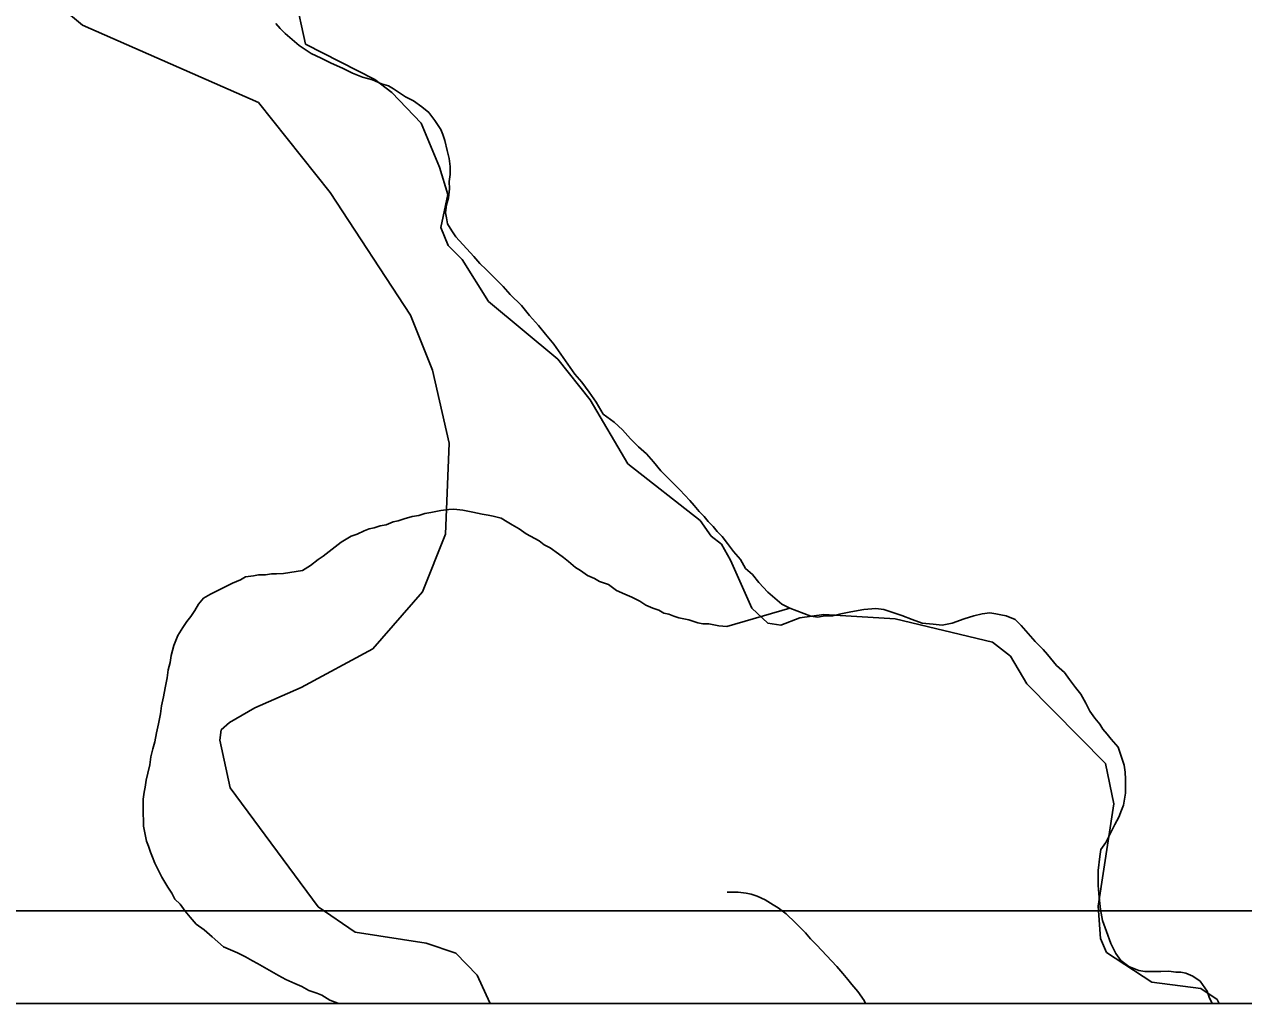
# Model space of a CAD drawing. Extents: x -59 to 82, y -3 to 49.
# Drawn here: x -50.4013 to -49.9386, y 42.4912 to 42.8627 of the extents above; entities that cross this region are included whole.
import ezdxf

# ---------------------------------------------------------------- set-up
doc = ezdxf.new("R2010")
doc.units = 0
for name, color, linetype in [('GM_X_Corporation', 7, 'Continuous'), ('GM_X_Minor_River', 7, 'Continuous'), ('GM_X_Township_Road', 7, 'Continuous'), ('SH_Data', 7, 'Continuous')]:
    doc.layers.add(name, color=color, linetype=linetype)

msp = doc.modelspace()

# ---------------------------------------------------------------- linework, layer by layer
at = {"layer": 'GM_X_Corporation'}
for p, q in [((-50.29463, 42.85527), (-50.29881, 42.87449)), ((-50.29881, 42.87449), (-50.29463, 42.85527)), ((-50.2683, 42.8418), (-50.29463, 42.85527)), ((-50.29463, 42.85527), (-50.2683, 42.8418)), ((-50.26181, 42.83691), (-50.2683, 42.8418)), ((-50.2683, 42.8418), (-50.26181, 42.83691)), ((-50.25071, 42.8252), (-50.26181, 42.83691)), ((-50.26181, 42.83691), (-50.25071, 42.8252)), ((-50.24376, 42.80851), (-50.25071, 42.8252)), ((-50.25071, 42.8252), (-50.24376, 42.80851)), ((-50.24065, 42.79825), (-50.24376, 42.80851)), ((-50.24376, 42.80851), (-50.24065, 42.79825)), ((-50.24325, 42.78565), (-50.24065, 42.79825)), ((-50.24065, 42.79825), (-50.24325, 42.78565)), ((-50.24054, 42.77882), (-50.24325, 42.78565)), ((-50.24325, 42.78565), (-50.24054, 42.77882)), ((-50.23519, 42.77354), (-50.24054, 42.77882)), ((-50.24054, 42.77882), (-50.23519, 42.77354)), ((-50.22521, 42.75763), (-50.23519, 42.77354)), ((-50.23519, 42.77354), (-50.22521, 42.75763)), ((-50.19883, 42.73578), (-50.22521, 42.75763)), ((-50.22521, 42.75763), (-50.19883, 42.73578)), ((-50.18657, 42.72028), (-50.19883, 42.73578)), ((-50.19883, 42.73578), (-50.18657, 42.72028)), ((-50.17235, 42.69603), (-50.18657, 42.72028)), ((-50.18657, 42.72028), (-50.17235, 42.69603)), ((-50.14484, 42.67457), (-50.17235, 42.69603)), ((-50.17235, 42.69603), (-50.14484, 42.67457)), ((-50.14062, 42.66852), (-50.14484, 42.67457)), ((-50.14484, 42.67457), (-50.14062, 42.66852)), ((-50.1368, 42.6655), (-50.14062, 42.66852)), ((-50.14062, 42.66852), (-50.1368, 42.6655)), ((-50.13334, 42.65945), (-50.1368, 42.6655)), ((-50.1368, 42.6655), (-50.13334, 42.65945)), ((-50.12525, 42.64123), (-50.13334, 42.65945)), ((-50.13334, 42.65945), (-50.12525, 42.64123)), ((-50.11913, 42.63558), (-50.12525, 42.64123)), ((-50.12525, 42.64123), (-50.11913, 42.63558)), ((-50.11418, 42.63487), (-50.11913, 42.63558)), ((-50.11913, 42.63558), (-50.11418, 42.63487)), ((-50.10697, 42.63759), (-50.11418, 42.63487)), ((-50.11418, 42.63487), (-50.10697, 42.63759)), ((-50.09784, 42.63882), (-50.10697, 42.63759)), ((-50.10697, 42.63759), (-50.09784, 42.63882)), ((-50.07083, 42.63717), (-50.09784, 42.63882)), ((-50.09784, 42.63882), (-50.07083, 42.63717)), ((-50.03388, 42.62837), (-50.07083, 42.63717)), ((-50.07083, 42.63717), (-50.03388, 42.62837)), ((-50.02701, 42.6231), (-50.03388, 42.62837)), ((-50.03388, 42.62837), (-50.02701, 42.6231)), ((-50.02086, 42.6125), (-50.02701, 42.6231)), ((-50.02701, 42.6231), (-50.02086, 42.6125)), ((-49.99101, 42.5823), (-50.02086, 42.6125)), ((-50.02086, 42.6125), (-49.99101, 42.5823)), ((-49.98788, 42.56709), (-49.99101, 42.5823)), ((-49.99101, 42.5823), (-49.98788, 42.56709)), ((-49.99373, 42.52818), (-49.98788, 42.56709)), ((-49.98788, 42.56709), (-49.99373, 42.52818)), ((-49.99291, 42.516), (-49.99373, 42.52818)), ((-49.99373, 42.52818), (-49.99291, 42.516)), ((-49.99059, 42.51069), (-49.99291, 42.516)), ((-49.99291, 42.516), (-49.99059, 42.51069)), ((-49.97341, 42.49942), (-49.99059, 42.51069)), ((-49.99059, 42.51069), (-49.97341, 42.49942)), ((-49.95476, 42.49693), (-49.97341, 42.49942)), ((-49.97341, 42.49942), (-49.95476, 42.49693)), ((-49.94865, 42.4928), (-49.95476, 42.49693)), ((-49.95476, 42.49693), (-49.94865, 42.4928)), ((-49.94786, 42.49125), (-49.94865, 42.4928)), ((-49.94865, 42.4928), (-49.94786, 42.49125)), ((-54.89799, 42.49125), (-48.09799, 42.49125)), ((-54.89799, 42.49125), (-49.94786, 42.49125)), ((-49.94786, 42.49125), (-49.86051, 42.49125))]:
    msp.add_line(p, q, dxfattribs=at)
at = {"layer": 'GM_X_Minor_River'}
for p, q in [((-50.30584, 42.86306), (-50.30431, 42.86117)), ((-50.30431, 42.86117), (-50.3024, 42.85929)), ((-50.3024, 42.85929), (-50.29972, 42.85702)), ((-50.29972, 42.85702), (-50.29704, 42.85476)), ((-50.29704, 42.85476), (-50.29246, 42.85175)), ((-50.29246, 42.85175), (-50.28865, 42.84988)), ((-50.28865, 42.84988), (-50.28484, 42.848)), ((-50.28484, 42.848), (-50.28065, 42.84613)), ((-50.28065, 42.84613), (-50.27683, 42.84426)), ((-50.27683, 42.84426), (-50.27302, 42.84277)), ((-50.27302, 42.84277), (-50.26922, 42.84165)), ((-50.26922, 42.84165), (-50.26579, 42.84015)), ((-50.26579, 42.84015), (-50.26312, 42.83941)), ((-50.26312, 42.83941), (-50.26122, 42.83828)), ((-50.26122, 42.83828), (-50.25893, 42.83678)), ((-50.25893, 42.83678), (-50.25664, 42.83527)), ((-50.25664, 42.83527), (-50.25359, 42.83378)), ((-50.25359, 42.83378), (-50.25053, 42.83152)), ((-50.25053, 42.83152), (-50.24786, 42.82925)), ((-50.24786, 42.82925), (-50.24555, 42.82623)), ((-50.24555, 42.82623), (-50.24325, 42.82282)), ((-50.24325, 42.82282), (-50.24247, 42.82093)), ((-50.24247, 42.82093), (-50.24169, 42.81865)), ((-50.24169, 42.81865), (-50.2409, 42.81485)), ((-50.2409, 42.81485), (-50.24012, 42.81182)), ((-50.24012, 42.81182), (-50.23972, 42.80878)), ((-50.23972, 42.80878), (-50.23969, 42.80574)), ((-50.23969, 42.80574), (-50.24005, 42.80307)), ((-50.24005, 42.80307), (-50.24003, 42.80041)), ((-50.24003, 42.80041), (-50.24038, 42.79699)), ((-50.24112, 42.79432), (-50.24147, 42.79128)), ((-50.24038, 42.79699), (-50.24112, 42.79432)), ((-50.24147, 42.79128), (-50.24108, 42.78938)), ((-50.24108, 42.78938), (-50.24068, 42.7871)), ((-50.24068, 42.7871), (-50.23914, 42.78445)), ((-50.23914, 42.78445), (-50.2376, 42.78218)), ((-50.2376, 42.78218), (-50.23071, 42.77462)), ((-50.23071, 42.77462), (-50.22841, 42.77198)), ((-50.22841, 42.77198), (-50.22611, 42.76971)), ((-50.22611, 42.76971), (-50.2242, 42.76783)), ((-50.2242, 42.76783), (-50.2219, 42.76556)), ((-50.2219, 42.76556), (-50.21961, 42.7633)), ((-50.21961, 42.7633), (-50.21692, 42.76027)), ((-50.21692, 42.76027), (-50.21271, 42.75612)), ((-50.21271, 42.75612), (-50.20964, 42.75234)), ((-50.20964, 42.75234), (-50.2062, 42.74856)), ((-50.2062, 42.74856), (-50.20351, 42.74516)), ((-50.20351, 42.74516), (-50.20044, 42.74138)), ((-50.20044, 42.74138), (-50.19775, 42.7376)), ((-50.19775, 42.7376), (-50.19507, 42.73381)), ((-50.19507, 42.73381), (-50.19238, 42.73003)), ((-50.19238, 42.73003), (-50.18969, 42.72701)), ((-50.18969, 42.72701), (-50.18701, 42.72323)), ((-50.18701, 42.72323), (-50.18432, 42.71944)), ((-50.18432, 42.71944), (-50.18162, 42.7149)), ((-50.18162, 42.7149), (-50.17742, 42.71189)), ((-50.17742, 42.71189), (-50.17436, 42.70887)), ((-50.17436, 42.70887), (-50.1713, 42.70547)), ((-50.1713, 42.70547), (-50.16823, 42.70245)), ((-50.16823, 42.70245), (-50.16517, 42.69981)), ((-50.16517, 42.69981), (-50.16249, 42.69678)), ((-50.16249, 42.69678), (-50.15981, 42.69338)), ((-50.15981, 42.69338), (-50.15675, 42.69036)), ((-50.15675, 42.69036), (-50.15445, 42.68809)), ((-50.15445, 42.68809), (-50.15253, 42.68621)), ((-50.15253, 42.68621), (-50.1487, 42.68205)), ((-50.1487, 42.68205), (-50.14717, 42.68016)), ((-50.24701, 42.67756), (-50.24929, 42.67717)), ((-50.24322, 42.67835), (-50.24701, 42.67756)), ((-50.24019, 42.67875), (-50.24322, 42.67835)), ((-50.23829, 42.67876), (-50.24019, 42.67875)), ((-50.23487, 42.67841), (-50.23829, 42.67876)), ((-50.23297, 42.67804), (-50.23487, 42.67841)), ((-50.23107, 42.67767), (-50.23297, 42.67804)), ((-50.22764, 42.67694), (-50.23107, 42.67767)), ((-50.14717, 42.68016), (-50.14525, 42.67789)), ((-50.14525, 42.67789), (-50.14334, 42.67601)), ((-50.26406, 42.67288), (-50.26633, 42.67248)), ((-50.26141, 42.67404), (-50.26406, 42.67288)), ((-50.25952, 42.67443), (-50.26141, 42.67404)), ((-50.25724, 42.67521), (-50.25952, 42.67443)), ((-50.25421, 42.67599), (-50.25724, 42.67521)), ((-50.25156, 42.67639), (-50.25421, 42.67599)), ((-50.24929, 42.67717), (-50.25156, 42.67639)), ((-50.22536, 42.67657), (-50.22764, 42.67694)), ((-50.22346, 42.6762), (-50.22536, 42.67657)), ((-50.22042, 42.67547), (-50.22346, 42.6762)), ((-50.21813, 42.67396), (-50.22042, 42.67547)), ((-50.21622, 42.67284), (-50.21813, 42.67396)), ((-50.21355, 42.67133), (-50.21622, 42.67284)), ((-50.14334, 42.67601), (-50.14181, 42.67412)), ((-50.14181, 42.67412), (-50.13989, 42.67223)), ((-50.27732, 42.6686), (-50.2792, 42.66745)), ((-50.27504, 42.66938), (-50.27732, 42.6686)), ((-50.2724, 42.67054), (-50.27504, 42.66938)), ((-50.2705, 42.67131), (-50.2724, 42.67054)), ((-50.26861, 42.67171), (-50.2705, 42.67131)), ((-50.26633, 42.67248), (-50.26861, 42.67171)), ((-50.21087, 42.66945), (-50.21355, 42.67133)), ((-50.20592, 42.66682), (-50.21087, 42.66945)), ((-50.13989, 42.67223), (-50.13836, 42.67034)), ((-50.13836, 42.67034), (-50.13644, 42.66845)), ((-50.13644, 42.66845), (-50.13452, 42.66581)), ((-50.28449, 42.66361), (-50.28789, 42.66093)), ((-50.28109, 42.6663), (-50.28449, 42.66361)), ((-50.2792, 42.66745), (-50.28109, 42.6663)), ((-50.20401, 42.66532), (-50.20592, 42.66682)), ((-50.20172, 42.66419), (-50.20401, 42.66532)), ((-50.19866, 42.66193), (-50.20172, 42.66419)), ((-50.13452, 42.66581), (-50.13222, 42.66278)), ((-50.28977, 42.65977), (-50.29279, 42.65747)), ((-50.28789, 42.66093), (-50.28977, 42.65977)), ((-50.19675, 42.66043), (-50.19866, 42.66193)), ((-50.19484, 42.65892), (-50.19675, 42.66043)), ((-50.19217, 42.65666), (-50.19484, 42.65892)), ((-50.13222, 42.66278), (-50.12954, 42.65976)), ((-50.12954, 42.65976), (-50.12761, 42.65635)), ((-50.30758, 42.65432), (-50.30985, 42.65393)), ((-50.30568, 42.65434), (-50.30758, 42.65432)), ((-50.30302, 42.65436), (-50.30568, 42.65434)), ((-50.29582, 42.65555), (-50.30302, 42.65436)), ((-50.29279, 42.65747), (-50.29582, 42.65555)), ((-50.19026, 42.65553), (-50.19217, 42.65666)), ((-50.18758, 42.65365), (-50.19026, 42.65553)), ((-50.12761, 42.65635), (-50.12494, 42.65409)), ((-50.12494, 42.65409), (-50.12263, 42.65106)), ((-50.32236, 42.6508), (-50.32538, 42.64926)), ((-50.31933, 42.65196), (-50.32236, 42.6508)), ((-50.31744, 42.65311), (-50.31933, 42.65196)), ((-50.31441, 42.65352), (-50.31744, 42.65311)), ((-50.31251, 42.65391), (-50.31441, 42.65352)), ((-50.30985, 42.65393), (-50.31251, 42.65391)), ((-50.18492, 42.65252), (-50.18758, 42.65365)), ((-50.18301, 42.6514), (-50.18492, 42.65252)), ((-50.17958, 42.65028), (-50.18301, 42.6514)), ((-50.17653, 42.64802), (-50.17958, 42.65028)), ((-50.12263, 42.65106), (-50.11919, 42.64728)), ((-50.33332, 42.64502), (-50.3352, 42.64272)), ((-50.33068, 42.64656), (-50.33332, 42.64502)), ((-50.32841, 42.64772), (-50.33068, 42.64656)), ((-50.32538, 42.64926), (-50.32841, 42.64772)), ((-50.17348, 42.64652), (-50.17653, 42.64802)), ((-50.17081, 42.6454), (-50.17348, 42.64652)), ((-50.16776, 42.6439), (-50.17081, 42.6454)), ((-50.11919, 42.64728), (-50.11651, 42.64502)), ((-50.11651, 42.64502), (-50.11383, 42.64276)), ((-50.3367, 42.64043), (-50.3382, 42.63814)), ((-50.3352, 42.64272), (-50.3367, 42.64043)), ((-50.16547, 42.6424), (-50.16776, 42.6439)), ((-50.1628, 42.64127), (-50.16547, 42.6424)), ((-50.16052, 42.64053), (-50.1628, 42.64127)), ((-50.15861, 42.6394), (-50.16052, 42.64053)), ((-50.11079, 42.64126), (-50.13465, 42.63425)), ((-50.11383, 42.64276), (-50.11079, 42.64126)), ((-50.11079, 42.64126), (-50.10279, 42.63827)), ((-50.08761, 42.6399), (-50.08268, 42.6407)), ((-50.08268, 42.6407), (-50.07813, 42.64111)), ((-50.07813, 42.64111), (-50.07509, 42.64075)), ((-50.07509, 42.64075), (-50.07166, 42.63963)), ((-50.33971, 42.63623), (-50.34121, 42.63394)), ((-50.3382, 42.63814), (-50.33971, 42.63623)), ((-50.15671, 42.63904), (-50.15861, 42.6394)), ((-50.15481, 42.63829), (-50.15671, 42.63904)), ((-50.1529, 42.63754), (-50.15481, 42.63829)), ((-50.151, 42.63718), (-50.1529, 42.63754)), ((-50.1491, 42.63681), (-50.151, 42.63718)), ((-50.14567, 42.63569), (-50.1491, 42.63681)), ((-50.14377, 42.63533), (-50.14567, 42.63569)), ((-50.10279, 42.63827), (-50.10013, 42.63791)), ((-50.10013, 42.63791), (-50.09747, 42.63831)), ((-50.09747, 42.63831), (-50.09443, 42.63833)), ((-50.09443, 42.63833), (-50.0914, 42.63911)), ((-50.0914, 42.63911), (-50.08761, 42.6399)), ((-50.07166, 42.63963), (-50.06823, 42.63852)), ((-50.06823, 42.63852), (-50.06443, 42.63702)), ((-50.06443, 42.63702), (-50.06062, 42.63553)), ((-50.05302, 42.63482), (-50.04923, 42.63561)), ((-50.04923, 42.63561), (-50.04468, 42.63716)), ((-50.04468, 42.63716), (-50.0409, 42.63833)), ((-50.0409, 42.63833), (-50.03786, 42.63911)), ((-50.03786, 42.63911), (-50.03483, 42.63951)), ((-50.03483, 42.63951), (-50.03255, 42.63915)), ((-50.03255, 42.63915), (-50.03065, 42.63878)), ((-50.03065, 42.63878), (-50.02875, 42.63841)), ((-50.02875, 42.63841), (-50.02532, 42.63692)), ((-50.02532, 42.63692), (-50.02302, 42.63465)), ((-50.34121, 42.63394), (-50.34308, 42.63088)), ((-50.14149, 42.63534), (-50.14377, 42.63533)), ((-50.13959, 42.63497), (-50.14149, 42.63534)), ((-50.13769, 42.63461), (-50.13959, 42.63497)), ((-50.13465, 42.63425), (-50.13769, 42.63461)), ((-50.06062, 42.63553), (-50.05644, 42.63518)), ((-50.05644, 42.63518), (-50.05302, 42.63482)), ((-50.02302, 42.63465), (-50.02034, 42.63163)), ((-50.02034, 42.63163), (-50.01765, 42.62861)), ((-50.34457, 42.62707), (-50.34568, 42.62326)), ((-50.34308, 42.63088), (-50.34457, 42.62707)), ((-50.01765, 42.62861), (-50.01459, 42.62559)), ((-50.34568, 42.62326), (-50.34604, 42.6206)), ((-50.01459, 42.62559), (-50.01306, 42.6237)), ((-50.01306, 42.6237), (-50.00961, 42.61954)), ((-50.34677, 42.61793), (-50.34713, 42.61489)), ((-50.34604, 42.6206), (-50.34677, 42.61793)), ((-50.00961, 42.61954), (-50.00655, 42.6169)), ((-50.34713, 42.61489), (-50.34786, 42.61108)), ((-50.00655, 42.6169), (-50.00463, 42.61425)), ((-50.00463, 42.61425), (-50.00233, 42.61123)), ((-50.34786, 42.61108), (-50.34859, 42.60765)), ((-50.00233, 42.61123), (-50.00041, 42.60858)), ((-50.00041, 42.60858), (-49.99848, 42.60517)), ((-50.34932, 42.60423), (-50.34968, 42.60118)), ((-50.34859, 42.60765), (-50.34932, 42.60423)), ((-49.99848, 42.60517), (-49.99694, 42.60214)), ((-50.34968, 42.60118), (-50.3504, 42.59738)), ((-49.99694, 42.60214), (-49.99502, 42.59949)), ((-49.99502, 42.59949), (-49.9931, 42.59722)), ((-50.35114, 42.59395), (-50.35187, 42.59052)), ((-50.3504, 42.59738), (-50.35114, 42.59395)), ((-49.9931, 42.59722), (-49.99195, 42.59533)), ((-49.99195, 42.59533), (-49.99041, 42.59344)), ((-50.35187, 42.59052), (-50.35261, 42.58786)), ((-49.99041, 42.59344), (-49.98888, 42.59155)), ((-49.98888, 42.59155), (-49.9862, 42.58853)), ((-50.35334, 42.58481), (-50.3537, 42.58177)), ((-50.35261, 42.58786), (-50.35334, 42.58481)), ((-49.9862, 42.58853), (-49.98386, 42.5817)), ((-50.3537, 42.58177), (-50.35443, 42.57872)), ((-49.98386, 42.5817), (-49.98346, 42.57904)), ((-50.35517, 42.57605), (-50.35553, 42.57339)), ((-50.35443, 42.57872), (-50.35517, 42.57605)), ((-49.98346, 42.57904), (-49.98344, 42.57638)), ((-49.98344, 42.57638), (-49.98342, 42.5741)), ((-50.35589, 42.57149), (-50.35625, 42.56882)), ((-50.35553, 42.57339), (-50.35589, 42.57149)), ((-49.9834, 42.57106), (-49.98376, 42.56877)), ((-49.98342, 42.5741), (-49.9834, 42.57106)), ((-50.35625, 42.56882), (-50.35622, 42.5654)), ((-49.98412, 42.56649), (-49.98486, 42.56459)), ((-49.98376, 42.56877), (-49.98412, 42.56649)), ((-50.35622, 42.5654), (-50.3562, 42.56312)), ((-50.3562, 42.56312), (-50.35618, 42.56084)), ((-49.98598, 42.56192), (-49.98748, 42.55925)), ((-49.98486, 42.56459), (-49.98598, 42.56192)), ((-50.35618, 42.56084), (-50.35617, 42.55856)), ((-50.35617, 42.55856), (-50.35498, 42.55286)), ((-49.98748, 42.55925), (-49.98897, 42.55619)), ((-50.35498, 42.55286), (-50.35421, 42.55097)), ((-49.99084, 42.55238), (-49.99272, 42.5497)), ((-49.98897, 42.55619), (-49.99084, 42.55238)), ((-50.35421, 42.55097), (-50.35343, 42.54869)), ((-50.35343, 42.54869), (-50.35265, 42.5468)), ((-49.99272, 42.5497), (-49.99308, 42.54704)), ((-50.35265, 42.5468), (-50.35188, 42.54452)), ((-50.35188, 42.54452), (-50.35072, 42.54225)), ((-49.99308, 42.54704), (-49.99379, 42.54171)), ((-50.35072, 42.54225), (-50.34918, 42.53922)), ((-50.34918, 42.53922), (-50.34802, 42.53733)), ((-49.99379, 42.54171), (-49.99377, 42.53905)), ((-49.99377, 42.53905), (-49.99375, 42.53601)), ((-50.34802, 42.53733), (-50.34687, 42.53543)), ((-50.34687, 42.53543), (-50.34533, 42.53316)), ((-49.99375, 42.53601), (-49.99333, 42.53145)), ((-50.34533, 42.53316), (-50.34417, 42.53089)), ((-50.34417, 42.53089), (-50.34226, 42.529)), ((-50.1346, 42.5335), (-50.1327, 42.53352)), ((-50.1327, 42.53352), (-50.13042, 42.53353)), ((-50.13042, 42.53353), (-50.12738, 42.53317)), ((-50.12738, 42.53317), (-50.12548, 42.53281)), ((-50.12548, 42.53281), (-50.12319, 42.53206)), ((-50.12319, 42.53206), (-50.12014, 42.53056)), ((-50.12014, 42.53056), (-50.11709, 42.52868)), ((-49.99333, 42.53145), (-49.99291, 42.52689)), ((-50.34226, 42.529), (-50.34034, 42.52635)), ((-50.34034, 42.52635), (-50.33842, 42.52409)), ((-50.11709, 42.52868), (-50.11518, 42.52756)), ((-50.11518, 42.52756), (-50.11213, 42.5253)), ((-50.11213, 42.5253), (-50.10868, 42.5219)), ((-49.99291, 42.52689), (-49.99212, 42.52272)), ((-50.33842, 42.52409), (-50.33612, 42.52144)), ((-50.33612, 42.52144), (-50.33307, 42.51918)), ((-50.10868, 42.5219), (-50.10677, 42.52001)), ((-50.10677, 42.52001), (-50.10486, 42.51813)), ((-49.99212, 42.52272), (-49.99057, 42.51855)), ((-50.33307, 42.51918), (-50.33001, 42.51654)), ((-50.33001, 42.51654), (-50.3258, 42.51277)), ((-50.10486, 42.51813), (-50.10294, 42.51586)), ((-50.10294, 42.51586), (-50.10064, 42.51359)), ((-49.99057, 42.51855), (-49.98901, 42.51399)), ((-50.3258, 42.51277), (-50.32047, 42.51053)), ((-50.10064, 42.51359), (-50.09298, 42.50528)), ((-49.98901, 42.51399), (-49.98708, 42.51021)), ((-50.32047, 42.51053), (-50.31742, 42.50903)), ((-50.31742, 42.50903), (-50.31475, 42.50753)), ((-50.31475, 42.50753), (-50.31284, 42.5064)), ((-50.31284, 42.5064), (-50.31017, 42.5049)), ((-49.98708, 42.51021), (-49.98516, 42.50756)), ((-49.98516, 42.50756), (-49.98211, 42.5053)), ((-50.31017, 42.5049), (-50.3075, 42.5034)), ((-50.3075, 42.5034), (-50.30483, 42.5019)), ((-50.30483, 42.5019), (-50.30216, 42.50039)), ((-50.09298, 42.50528), (-50.09068, 42.50264)), ((-50.09068, 42.50264), (-50.08877, 42.50037)), ((-49.98211, 42.5053), (-49.9783, 42.50381)), ((-49.9783, 42.50381), (-49.97602, 42.50344)), ((-49.97602, 42.50344), (-49.9726, 42.50346)), ((-49.9726, 42.50346), (-49.96994, 42.50348)), ((-49.96994, 42.50348), (-49.9669, 42.5035)), ((-49.9669, 42.5035), (-49.96424, 42.50314)), ((-49.96424, 42.50314), (-49.96235, 42.50316)), ((-49.96235, 42.50316), (-49.96044, 42.50279)), ((-49.96044, 42.50279), (-49.95778, 42.50167)), ((-49.95778, 42.50167), (-49.95511, 42.49979)), ((-50.30216, 42.50039), (-50.29873, 42.4989)), ((-50.29873, 42.4989), (-50.29606, 42.49777)), ((-50.29606, 42.49777), (-50.29339, 42.49627)), ((-50.08877, 42.50037), (-50.08723, 42.49848)), ((-50.08723, 42.49848), (-50.08493, 42.49583)), ((-49.95511, 42.49979), (-49.95242, 42.496)), ((-50.29339, 42.49627), (-50.29035, 42.49515)), ((-50.29035, 42.49515), (-50.28844, 42.49441)), ((-50.28844, 42.49441), (-50.28539, 42.49253)), ((-50.28539, 42.49253), (-50.28234, 42.49141)), ((-50.08493, 42.49583), (-50.08263, 42.49243)), ((-50.08263, 42.49243), (-50.08202, 42.49125)), ((-49.95242, 42.496), (-49.95164, 42.49373)), ((-49.95164, 42.49373), (-49.95055, 42.49125)), ((-50.28234, 42.49141), (-50.28201, 42.49125))]:
    msp.add_line(p, q, dxfattribs=at)
at = {"layer": 'GM_X_Township_Road'}
for p, q in [((-50.39405, 42.87476), (-50.37922, 42.8624)), ((-50.37922, 42.8624), (-50.3125, 42.83314)), ((-50.3125, 42.83314), (-50.28531, 42.79895)), ((-50.28531, 42.79895), (-50.25483, 42.7524)), ((-50.25483, 42.7524), (-50.24639, 42.73152)), ((-50.24639, 42.73152), (-50.24008, 42.70384)), ((-50.24008, 42.70384), (-50.24154, 42.66936)), ((-50.24154, 42.66936), (-50.25027, 42.6475)), ((-50.25027, 42.6475), (-50.2691, 42.62581)), ((-50.2691, 42.62581), (-50.29626, 42.61119)), ((-50.29626, 42.61119), (-50.31383, 42.60351)), ((-50.31383, 42.60351), (-50.32351, 42.5979)), ((-50.32663, 42.59509), (-50.32716, 42.59123)), ((-50.32351, 42.5979), (-50.32663, 42.59509)), ((-50.32716, 42.59123), (-50.32324, 42.57304)), ((-50.32324, 42.57304), (-50.28982, 42.52798)), ((-50.28982, 42.52798), (-50.27581, 42.5183)), ((-50.27581, 42.5183), (-50.24883, 42.51423)), ((-50.24883, 42.51423), (-50.23762, 42.5104)), ((-50.23762, 42.5104), (-50.22948, 42.502)), ((-50.22948, 42.502), (-50.22464, 42.49156)), ((-50.22464, 42.49156), (-50.22462, 42.49125))]:
    msp.add_line(p, q, dxfattribs=at)
at = {"layer": 'SH_Data'}
msp.add_line((-54.89799, 42.49125), (-48.09799, 42.49125), dxfattribs=at)
msp.add_lwpolyline([(-51.47834, 42.52649), (-49.7208, 42.52649), (-49.7208, 43.21994), (-51.47834, 43.21994)], close=True, dxfattribs=at)
msp.add_lwpolyline([(-51.47834, 42.52649), (-49.7208, 42.52649), (-49.7208, 43.21994), (-51.47834, 43.21994)], close=True, dxfattribs=at)

doc.saveas('drawing.dxf')
